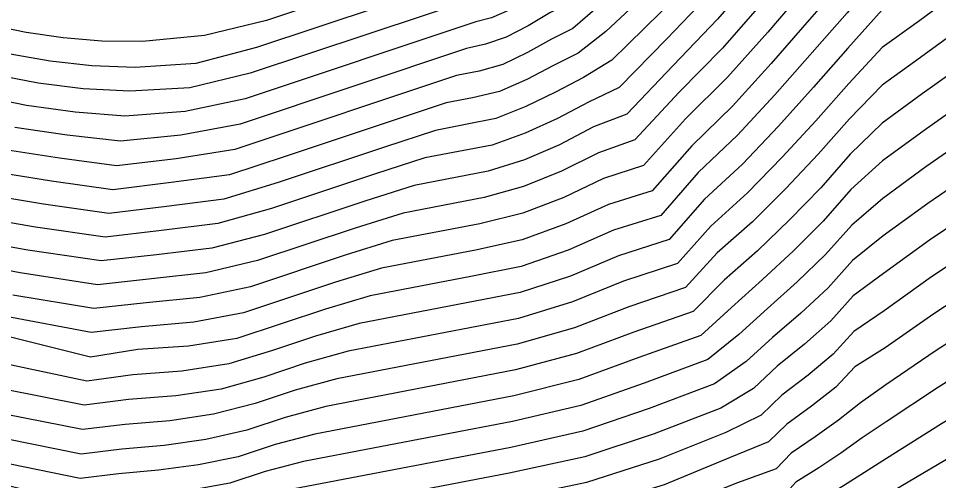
# Model space of a CAD drawing. Extents: x 2356077 to 2359823, y 225951 to 227822.
# Drawn here: x 2357044.1 to 2357126.3, y 227257.6 to 227298.9 of the extents above; entities that cross this region are included whole.
import ezdxf

# ---------------------------------------------------------------- set-up
doc = ezdxf.new("R2010")
doc.units = 0
doc.layers.add('DTM Contours Major', color=7, linetype='Continuous')
doc.layers.add('DTM Contours Minor', color=7, linetype='Continuous')

msp = doc.modelspace()

# ---------------------------------------------------------------- linework, layer by layer
at = {"layer": 'DTM Contours Major'}
for points in [[(2357127.146, 227334.934), (2357126.164, 227334.053), (2357125.17, 227333.146), (2357124.155, 227332.191), (2357123.107, 227331.161), (2357122.211, 227330.561), (2357120.996, 227329.121), (2357117.354, 227324.595), (2357109.24, 227314.341), (2357104.862, 227309.049), (2357100.417, 227304.166), (2357096.017, 227300.081), (2357093.626, 227297.998), (2357091.728, 227297.054), (2357089.571, 227295.853), (2357087.367, 227294.789), (2357085.252, 227294.206), (2357083.229, 227293.793), (2357063.462, 227287.193), (2357058.215, 227286.37), (2357052.893, 227285.733), (2357047.796, 227286.441), (2357042.769, 227287.195)], [(2357127.807, 227317.96), (2357125.655, 227316.379), (2357123.487, 227314.603), (2357121.295, 227313.194), (2357117.849, 227308.915), (2357114.322, 227304.798), (2357110.703, 227300.487), (2357106.972, 227296.241), (2357103.113, 227292.315), (2357099.161, 227288.052), (2357095.906, 227286.91), (2357092.612, 227285.251), (2357089.229, 227283.895), (2357085.698, 227282.911), (2357078.479, 227281.525), (2357074.186, 227280.188), (2357065.477, 227277.281), (2357060.874, 227276.189), (2357056.005, 227275.647), (2357051.195, 227275.127), (2357044.295, 227276.198), (2357037.532, 227277.478)], [(2357141.269, 227309.107), (2357137.797, 227307.196), (2357134.353, 227305.238), (2357130.964, 227303.189), (2357127.659, 227301.003), (2357124.464, 227298.634), (2357121.229, 227296.301), (2357118.234, 227293.1), (2357115.307, 227289.773), (2357112.306, 227286.505), (2357109.212, 227283.324), (2357105.932, 227280.363), (2357102.955, 227277.027), (2357098.147, 227275.443), (2357093.591, 227273.588), (2357088.784, 227272.122), (2357073.555, 227269.199), (2357069.739, 227268.118), (2357066.045, 227266.885), (2357062.226, 227265.811), (2357058.179, 227265.194), (2357053.964, 227264.88), (2357050.018, 227264.374), (2357042.676, 227265.834)], [(2357082.906, 227304.271), (2357066.276, 227298.718), (2357060.743, 227297.375), (2357055.219, 227296.855), (2357051.578, 227296.869), (2357048.123, 227297.156), (2357044.82, 227297.657), (2357041.634, 227298.314)], [(2357148.33, 227296.194), (2357143.434, 227293.499), (2357138.61, 227290.787), (2357133.93, 227288.04), (2357129.466, 227285.241), (2357125.29, 227282.373), (2357121.3, 227279.484), (2357118.57, 227277.287), (2357116.4, 227274.856), (2357113.955, 227272.603), (2357111.425, 227270.43), (2357109.089, 227268.273), (2357106.274, 227266.283), (2357100.429, 227264.08), (2357094.509, 227262.064), (2357088.081, 227260.606), (2357068.611, 227256.869), (2357065.281, 227256.044), (2357062.196, 227255.096), (2357058.864, 227254.536), (2357052.442, 227253.789), (2357049.299, 227253.491), (2357043.543, 227254.887)], [(2357155.392, 227283.28), (2357149.148, 227279.681), (2357143.008, 227276.116), (2357137.078, 227272.62), (2357131.461, 227269.228), (2357126.262, 227265.974), (2357121.586, 227262.893), (2357119.445, 227261.473), (2357117.54, 227260.099), (2357115.563, 227258.779), (2357113.523, 227257.513), (2357112.438, 227256.316), (2357108.976, 227255.149), (2357102.59, 227252.718), (2357095.204, 227250.593), (2357063.936, 227244.591), (2357061.096, 227244.019), (2357058.209, 227243.589), (2357055.479, 227243.259), (2357052.849, 227243.055), (2357050.723, 227242.63), (2357048.044, 227242.76), (2357043.836, 227243.638)]]:
    msp.add_lwpolyline(points, dxfattribs=at)
at = {"layer": 'DTM Contours Minor'}
for points in [[(2357122.909, 227342.683), (2357120.948, 227339.799), (2357116.63, 227333.495), (2357112.211, 227327.624), (2357102.756, 227315.524), (2357098.323, 227310.075), (2357093.8, 227305.873), (2357092.405, 227304.774), (2357091.01, 227303.772), (2357089.598, 227302.847), (2357088.156, 227301.985), (2357086.828, 227301.337), (2357085.729, 227300.98), (2357064.831, 227294.002), (2357059.45, 227292.716), (2357054.098, 227292.417), (2357049.93, 227292.602), (2357045.907, 227293.111), (2357042.025, 227293.863)], [(2357124.321, 227340.1), (2357122.458, 227337.747), (2357121.156, 227336.077), (2357120.474, 227335.189), (2357116.893, 227330.411), (2357112.822, 227325.157), (2357103.848, 227313.672), (2357099.272, 227308.52), (2357094.724, 227304.228), (2357093.037, 227302.887), (2357091.36, 227301.695), (2357089.67, 227300.623), (2357087.946, 227299.644), (2357086.347, 227298.968), (2357084.955, 227298.604), (2357064.366, 227291.729), (2357059.035, 227290.589), (2357053.64, 227290.18), (2357049.211, 227290.543), (2357044.86, 227291.133), (2357040.648, 227291.989)], [(2357125.734, 227337.517), (2357124.941, 227336.685), (2357124.139, 227335.837), (2357123.321, 227334.956), (2357122.511, 227334.1), (2357121.646, 227333.13), (2357120.701, 227331.991), (2357117.177, 227327.578), (2357113.211, 227322.443), (2357108.918, 227316.941), (2357104.431, 227311.472), (2357099.88, 227306.431), (2357095.4, 227302.217), (2357093.156, 227300.184), (2357091.559, 227299.402), (2357089.632, 227298.251), (2357087.664, 227297.218), (2357085.821, 227296.591), (2357084.116, 227296.207), (2357063.918, 227289.463), (2357058.63, 227288.484), (2357053.24, 227287.93), (2357048.503, 227288.494), (2357043.816, 227289.163)], [(2357127.371, 227331.41), (2357126.171, 227330.437), (2357124.947, 227329.401), (2357123.687, 227328.269), (2357122.478, 227327.339), (2357121.163, 227326.085), (2357113.626, 227316.749), (2357109.529, 227311.629), (2357105.273, 227306.534), (2357100.943, 227301.832), (2357096.568, 227297.728), (2357094.098, 227295.813), (2357091.893, 227294.691), (2357089.504, 227293.451), (2357087.061, 227292.368), (2357084.653, 227291.815), (2357082.309, 227291.365), (2357072.853, 227288.212), (2357067.942, 227286.572), (2357062.984, 227284.951), (2357057.788, 227284.242), (2357052.558, 227283.61), (2357047.09, 227284.384), (2357041.72, 227285.228)], [(2357127.145, 227327.706), (2357125.703, 227326.58), (2357124.225, 227325.341), (2357122.736, 227324.112), (2357121.255, 227322.955), (2357117.584, 227318.406), (2357113.798, 227313.791), (2357109.814, 227308.868), (2357105.686, 227303.979), (2357101.473, 227299.468), (2357097.108, 227295.171), (2357094.566, 227293.626), (2357092.063, 227292.324), (2357089.435, 227291.053), (2357086.746, 227289.954), (2357084.032, 227289.419), (2357081.361, 227288.907), (2357076.801, 227287.413), (2357067.334, 227284.252), (2357062.471, 227282.776), (2357057.351, 227282.102), (2357052.22, 227281.489), (2357046.384, 227282.327), (2357040.669, 227283.267)], [(2357126.429, 227323.732), (2357124.729, 227322.382), (2357122.991, 227320.883), (2357121.299, 227319.763), (2357117.676, 227315.257), (2357113.969, 227310.804), (2357110.103, 227306.083), (2357106.107, 227301.406), (2357102.011, 227297.089), (2357097.741, 227292.732), (2357095.03, 227291.439), (2357092.238, 227289.961), (2357089.366, 227288.662), (2357086.414, 227287.6), (2357080.406, 227286.447), (2357075.933, 227285.006), (2357066.721, 227281.93), (2357061.946, 227280.588), (2357056.907, 227279.954), (2357051.878, 227279.368), (2357045.681, 227280.273), (2357039.618, 227281.315)], [(2357127.129, 227320.858), (2357125.204, 227319.393), (2357123.249, 227317.744), (2357121.31, 227316.528), (2357117.763, 227312.092), (2357114.143, 227307.804), (2357110.399, 227303.287), (2357106.536, 227298.825), (2357102.558, 227294.704), (2357098.431, 227290.367), (2357095.477, 227289.218), (2357092.421, 227287.603), (2357089.297, 227286.276), (2357086.063, 227285.257), (2357079.445, 227283.987), (2357075.061, 227282.598), (2357066.101, 227279.606), (2357061.413, 227278.391), (2357056.457, 227277.801), (2357051.534, 227277.248), (2357044.983, 227278.227), (2357038.569, 227279.382)], [(2357135.62, 227319.438), (2357133.234, 227318.04), (2357130.849, 227316.591), (2357128.466, 227315.042), (2357126.085, 227313.342), (2357123.707, 227311.442), (2357121.277, 227309.812), (2357117.935, 227305.734), (2357114.507, 227301.79), (2357111.014, 227297.687), (2357107.415, 227293.656), (2357103.673, 227289.926), (2357099.917, 227285.772), (2357096.344, 227284.606), (2357092.808, 227282.903), (2357089.16, 227281.518), (2357085.321, 227280.562), (2357077.507, 227279.062), (2357073.308, 227277.778), (2357064.85, 227274.954), (2357060.332, 227273.985), (2357055.556, 227273.499), (2357050.878, 227273), (2357043.632, 227274.204)], [(2357137.032, 227316.855), (2357134.383, 227315.34), (2357131.739, 227313.773), (2357129.109, 227312.105), (2357126.498, 227310.285), (2357123.912, 227308.263), (2357121.26, 227306.432), (2357118.016, 227302.567), (2357114.698, 227298.782), (2357111.33, 227294.888), (2357107.861, 227291.072), (2357104.236, 227287.535), (2357100.693, 227283.517), (2357096.79, 227282.303), (2357093.008, 227280.558), (2357089.088, 227279.141), (2357084.929, 227278.211), (2357076.529, 227276.598), (2357072.425, 227275.366), (2357064.225, 227272.628), (2357059.799, 227271.788), (2357055.128, 227271.371), (2357050.63, 227270.853), (2357043.037, 227272.283)], [(2357138.444, 227314.273), (2357135.525, 227312.632), (2357132.619, 227310.941), (2357129.738, 227309.151), (2357126.896, 227307.21), (2357124.104, 227305.069), (2357121.246, 227303.053), (2357118.09, 227299.414), (2357111.649, 227292.092), (2357108.307, 227288.487), (2357104.798, 227285.14), (2357101.474, 227281.295), (2357097.238, 227279.995), (2357093.205, 227278.204), (2357089.009, 227276.749), (2357084.518, 227275.856), (2357075.544, 227274.133), (2357071.543, 227272.954), (2357063.643, 227270.317), (2357059.327, 227269.637), (2357054.786, 227269.336), (2357050.589, 227268.647), (2357042.602, 227270.643)], [(2357139.857, 227311.69), (2357136.663, 227309.917), (2357133.49, 227308.096), (2357130.356, 227306.178), (2357127.282, 227304.114), (2357124.288, 227301.858), (2357121.235, 227299.676), (2357118.163, 227296.258), (2357115.099, 227292.773), (2357111.977, 227289.297), (2357108.761, 227285.905), (2357105.366, 227282.753), (2357102.222, 227279.162), (2357097.692, 227277.72), (2357093.4, 227275.898), (2357088.91, 227274.422), (2357074.55, 227271.666), (2357070.641, 227270.536), (2357066.826, 227269.262), (2357062.928, 227268.057), (2357058.736, 227267.409), (2357054.351, 227267.086), (2357050.251, 227266.525), (2357042.557, 227268.157)], [(2357142.681, 227306.525), (2357138.928, 227304.468), (2357135.21, 227302.369), (2357131.564, 227300.186), (2357128.027, 227297.877), (2357124.633, 227295.4), (2357121.227, 227292.929), (2357118.303, 227289.94), (2357115.52, 227286.778), (2357112.636, 227283.718), (2357109.661, 227280.745), (2357106.506, 227277.961), (2357103.671, 227274.888), (2357098.601, 227273.168), (2357093.777, 227271.281), (2357088.649, 227269.82), (2357072.561, 227266.732), (2357068.84, 227265.701), (2357065.273, 227264.51), (2357061.543, 227263.564), (2357057.652, 227262.987), (2357053.658, 227262.664), (2357049.871, 227262.199), (2357042.892, 227263.579)], [(2357144.093, 227303.942), (2357140.056, 227301.734), (2357136.063, 227299.489), (2357132.159, 227297.169), (2357128.389, 227294.737), (2357124.799, 227292.155), (2357121.232, 227289.56), (2357118.37, 227286.778), (2357115.736, 227283.789), (2357112.967, 227280.934), (2357110.107, 227278.166), (2357107.137, 227275.521), (2357104.367, 227272.746), (2357099.055, 227270.896), (2357093.96, 227268.977), (2357088.509, 227267.517), (2357071.571, 227264.266), (2357067.947, 227263.285), (2357064.512, 227262.138), (2357060.875, 227261.315), (2357057.143, 227260.78), (2357053.369, 227260.45), (2357049.754, 227260.014), (2357043.141, 227261.342)], [(2357082, 227301.852), (2357065.392, 227296.306), (2357059.961, 227294.877), (2357054.564, 227294.524), (2357050.683, 227294.655), (2357046.968, 227295.078), (2357043.396, 227295.724)], [(2357145.506, 227301.359), (2357141.182, 227298.994), (2357136.912, 227296.598), (2357132.75, 227294.138), (2357128.749, 227291.583), (2357124.962, 227288.902), (2357121.244, 227286.196), (2357118.437, 227283.615), (2357115.954, 227280.805), (2357113.296, 227278.153), (2357110.55, 227275.588), (2357107.78, 227273.095), (2357105.039, 227270.598), (2357099.508, 227268.628), (2357094.139, 227266.678), (2357088.366, 227265.213), (2357070.588, 227261.801), (2357067.061, 227260.872), (2357063.763, 227259.771), (2357060.223, 227259.057), (2357056.651, 227258.562), (2357053.082, 227258.237), (2357049.643, 227257.828), (2357043.398, 227259.101)], [(2357146.918, 227298.777), (2357142.308, 227296.25), (2357137.76, 227293.698), (2357133.339, 227291.096), (2357129.106, 227288.419), (2357125.125, 227285.642), (2357121.267, 227282.837), (2357118.504, 227280.451), (2357116.176, 227277.828), (2357113.626, 227275.377), (2357110.989, 227273.009), (2357108.431, 227270.679), (2357105.674, 227268.444), (2357099.969, 227266.347), (2357094.325, 227264.36), (2357088.22, 227262.909), (2357069.584, 227259.332), (2357066.163, 227258.455), (2357063.004, 227257.401), (2357059.559, 227256.79), (2357056.127, 227256.365), (2357052.795, 227256.024), (2357049.538, 227255.641), (2357043.497, 227257.121)], [(2357149.743, 227293.611), (2357144.562, 227290.744), (2357139.463, 227287.867), (2357134.526, 227284.974), (2357129.831, 227282.054), (2357125.46, 227279.098), (2357121.348, 227276.14), (2357118.636, 227274.124), (2357116.627, 227271.89), (2357114.282, 227269.832), (2357111.857, 227267.85), (2357109.753, 227265.873), (2357106.818, 227264.112), (2357100.885, 227261.814), (2357094.684, 227259.771), (2357087.934, 227258.302), (2357067.647, 227254.408), (2357064.408, 227253.635), (2357061.391, 227252.793), (2357058.174, 227252.282), (2357055.007, 227251.937), (2357052.092, 227251.555), (2357049.056, 227251.343), (2357043.591, 227252.649)], [(2357151.155, 227291.028), (2357145.695, 227287.983), (2357140.324, 227284.939), (2357135.132, 227281.897), (2357130.207, 227278.856), (2357125.638, 227275.819), (2357121.414, 227272.805), (2357118.703, 227270.961), (2357116.855, 227268.931), (2357114.607, 227267.064), (2357112.282, 227265.269), (2357110.42, 227263.479), (2357107.286, 227261.925), (2357101.333, 227259.546), (2357094.846, 227257.477), (2357087.777, 227255.996), (2357066.695, 227251.949), (2357063.545, 227251.23), (2357060.591, 227250.49), (2357057.491, 227250.027), (2357054.457, 227249.72), (2357051.745, 227249.322), (2357048.808, 227249.196), (2357043.643, 227250.405)], [(2357152.567, 227288.446), (2357146.834, 227285.219), (2357141.198, 227282.004), (2357135.754, 227278.811), (2357130.598, 227275.652), (2357125.828, 227272.538), (2357121.503, 227269.484), (2357118.771, 227267.8), (2357117.084, 227265.979), (2357114.93, 227264.299), (2357112.701, 227262.686), (2357111.09, 227261.089), (2357107.659, 227259.716), (2357101.769, 227257.276), (2357094.991, 227255.182), (2357087.606, 227253.687), (2357065.758, 227249.493), (2357062.693, 227248.828), (2357059.794, 227248.189), (2357056.814, 227247.771), (2357053.913, 227247.5), (2357051.401, 227247.09), (2357048.557, 227247.05), (2357043.7, 227248.155)], [(2357153.98, 227285.863), (2357147.984, 227282.451), (2357142.09, 227279.062), (2357136.399, 227275.718), (2357131.013, 227272.441), (2357126.034, 227269.255), (2357121.564, 227266.181), (2357119.291, 227264.595), (2357117.313, 227263.035), (2357115.248, 227261.537), (2357113.115, 227260.101), (2357111.763, 227258.701), (2357108.317, 227257.437), (2357102.19, 227255.001), (2357095.111, 227252.884), (2357087.415, 227251.374), (2357064.837, 227247.04), (2357061.856, 227246.431), (2357059, 227245.889), (2357056.143, 227245.515), (2357053.377, 227245.279), (2357051.061, 227244.86), (2357048.302, 227244.905), (2357043.763, 227245.9)], [(2357156.804, 227280.698), (2357150.333, 227276.91), (2357143.966, 227273.169), (2357137.805, 227269.523), (2357131.955, 227266.017), (2357126.517, 227262.698), (2357121.597, 227259.615), (2357119.649, 227258.368), (2357117.76, 227257.172), (2357115.872, 227256.025), (2357113.928, 227254.923), (2357112.037, 227253.875), (2357109.646, 227252.852), (2357102.965, 227250.423), (2357095.275, 227248.33), (2357063.056, 227242.146), (2357060.179, 227241.671), (2357057.419, 227241.289), (2357054.821, 227241.001), (2357052.332, 227240.827), (2357050.389, 227240.401), (2357047.785, 227240.616), (2357043.922, 227241.368)], [(2357158.216, 227278.115), (2357144.98, 227270.227), (2357138.602, 227266.431), (2357132.512, 227262.813), (2357126.805, 227259.432), (2357121.579, 227256.348), (2357119.754, 227255.278), (2357117.967, 227254.255), (2357116.175, 227253.274), (2357114.408, 227252.341), (2357112.406, 227251.423), (2357110.343, 227250.546), (2357103.309, 227248.11), (2357095.309, 227246.06), (2357069.324, 227241.073), (2357062.078, 227239.727), (2357059.247, 227239.323), (2357056.627, 227238.988), (2357054.17, 227238.74), (2357051.826, 227238.596), (2357050.057, 227238.173), (2357047.528, 227238.472), (2357044.026, 227239.092)]]:
    msp.add_lwpolyline(points, dxfattribs=at)

doc.saveas('drawing.dxf')
